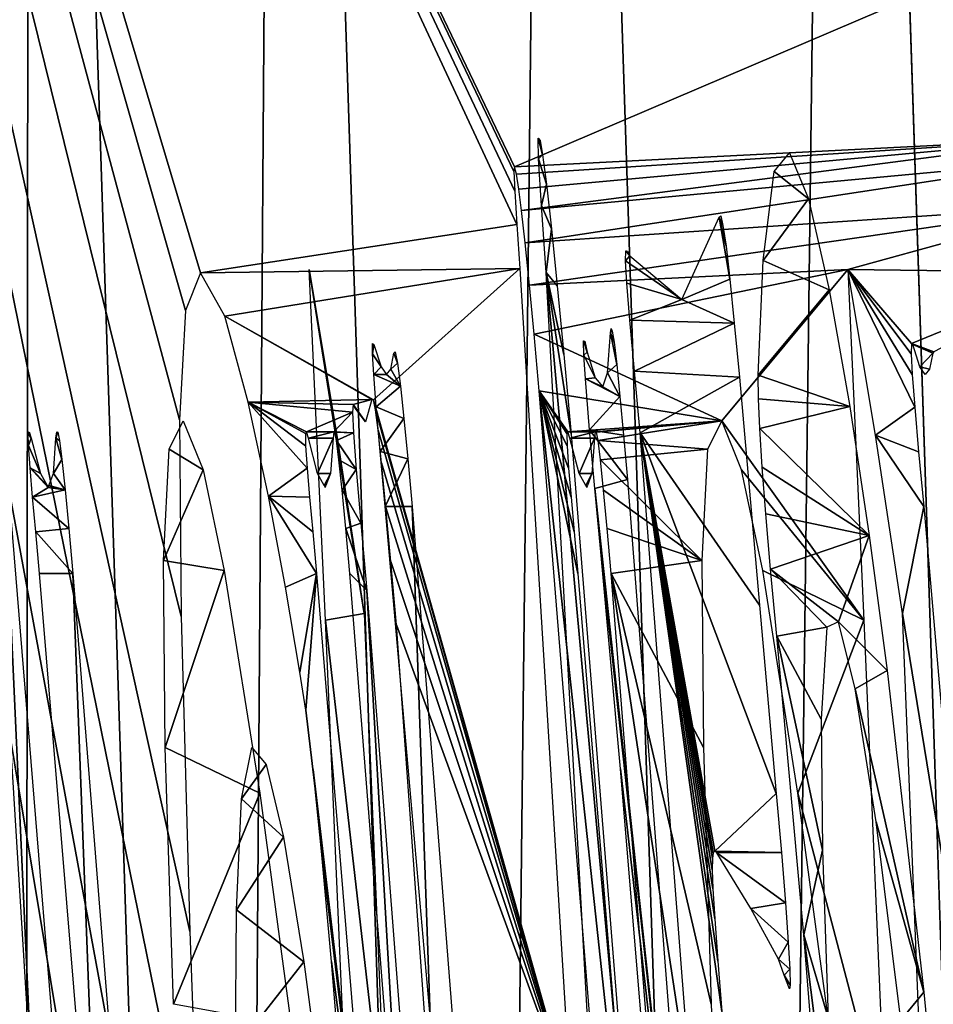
# Model space of a CAD drawing. Header units: millimetres. Extents: x -43.6 to 43.6, y -43.6 to 43.6.
# Tile 566 of 637: x 35.499 to 35.84, y 1.202 to 1.569. Entities that reach past the tile are written whole.
import ezdxf

# ---------------------------------------------------------------- set-up
doc = ezdxf.new("R2010")
doc.units = ezdxf.units.MM
doc.header["$LTSCALE"] = 52.148148
for name, color, linetype in [('152', 7, 'CONTINUOUS'), ('214', 7, 'CONTINUOUS'), ('224', 7, 'CONTINUOUS'), ('429', 7, 'CONTINUOUS'), ('432', 7, 'CONTINUOUS'), ('433', 7, 'CONTINUOUS'), ('434', 7, 'CONTINUOUS'), ('435', 7, 'CONTINUOUS'), ('436', 7, 'CONTINUOUS'), ('437', 7, 'CONTINUOUS')]:
    doc.layers.add(name, color=color, linetype=linetype)

msp = doc.modelspace()

# ---------------------------------------------------------------- linework, layer by layer
at = {"layer": '152', "color": 2, "linetype": 'Continuous'}
msp.add_3dface([(35.88292, 0, 26.3), (42.9387, 2.59685, 26.3), (35.80447, 2.36938, 26.3), (35.88292, 0, 26.3)], dxfattribs=at)
at = {"layer": '214', "color": 2, "linetype": 'Continuous'}
for points in [[(35.77485, 0, 26.28818), (35.80447, 2.36938, 26.3), (35.69815, 2.33979, 26.28818), (35.77485, 0, 26.28818)], [(35.88292, 0, 26.3), (35.80447, 2.36938, 26.3), (35.77485, 0, 26.28818), (35.88292, 0, 26.3)], [(35.67179, 0, 26.25324), (35.69815, 2.33979, 26.28818), (35.59531, 2.33304, 26.25324), (35.67179, 0, 26.25324)], [(35.67179, 0, 26.25324), (35.77485, 0, 26.28818), (35.69815, 2.33979, 26.28818), (35.67179, 0, 26.25324)], [(35.57874, 0, 26.19683), (35.59531, 2.33304, 26.25324), (35.50245, 2.32695, 26.19683), (35.57874, 0, 26.19683)], [(35.57874, 0, 26.19683), (35.67179, 0, 26.25324), (35.59531, 2.33304, 26.25324), (35.57874, 0, 26.19683)], [(35.50009, 0, 26.12162), (35.50245, 2.32695, 26.19683), (35.42397, 2.3218, 26.12162), (35.50009, 0, 26.12162)], [(35.50009, 0, 26.12162), (35.57874, 0, 26.19683), (35.50245, 2.32695, 26.19683), (35.50009, 0, 26.12162)], [(35.43957, 0, 26.03118), (35.50009, 0, 26.12162), (35.42397, 2.3218, 26.12162), (35.43957, 0, 26.03118)]]:
    msp.add_3dface(points, dxfattribs=at)
at = {"layer": '224', "linetype": 'Continuous'}
for points in [[(35.57175, 0.97518, -11.62019), (35.57796, 0.80333, -11.74834), (35.34081, 2.22995, -14.75763), (35.57175, 0.97518, -11.62019)], [(35.34081, 2.22995, -14.75763), (35.57796, 0.80333, -11.74834), (35.48886, 0.74577, -14.75763), (35.34081, 2.22995, -14.75763)], [(35.56604, 1.12252, -11.47153), (35.57175, 0.97518, -11.62019), (35.34081, 2.22995, -14.75763), (35.56604, 1.12252, -11.47153)], [(35.56216, 1.22911, -11.32673), (35.56604, 1.12252, -11.47153), (35.34081, 2.22995, -14.75763), (35.56216, 1.22911, -11.32673)], [(35.55889, 1.34671, -11.10548), (35.56216, 1.22911, -11.32673), (35.34081, 2.22995, -14.75763), (35.55889, 1.34671, -11.10548)], [(35.55831, 1.41999, -10.90491), (35.55889, 1.34671, -11.10548), (35.34081, 2.22995, -14.75763), (35.55831, 1.41999, -10.90491)], [(35.56051, 1.46081, -10.706), (35.55831, 1.41999, -10.90491), (35.34081, 2.22995, -14.75763), (35.56051, 1.46081, -10.706)], [(35.56616, 1.47483, -10.47748), (35.56051, 1.46081, -10.706), (35.34081, 2.22995, -14.75763), (35.56616, 1.47483, -10.47748)], [(35.68417, 1.49289, -6.57582), (35.56616, 1.47483, -10.47748), (35.34081, 2.22995, -14.75763), (35.68417, 1.49289, -6.57582)], [(35.68338, 1.50534, -6.56155), (35.68417, 1.49289, -6.57582), (35.34081, 2.22995, -14.75763), (35.68338, 1.50534, -6.56155)], [(35.68309, 1.51267, -6.5471), (35.68338, 1.50534, -6.56155), (35.34081, 2.22995, -14.75763), (35.68309, 1.51267, -6.5471)], [(35.68335, 1.51448, -6.53289), (35.68309, 1.51267, -6.5471), (35.34081, 2.22995, -14.75763), (35.68335, 1.51448, -6.53289)], [(35.68335, 1.51448, -6.53289), (35.34081, 2.22995, -14.75763), (36.5477, 1.88345, 22.89664), (35.68335, 1.51448, -6.53289)], [(35.89327, 1.52512, 0.33848), (35.68335, 1.51448, -6.53289), (36.5477, 1.88345, 22.89664), (35.89327, 1.52512, 0.33848)], [(35.68404, 1.51164, -6.51943), (35.68335, 1.51448, -6.53289), (35.89327, 1.52512, 0.33848), (35.68404, 1.51164, -6.51943)], [(35.68493, 1.50615, -6.50836), (35.68404, 1.51164, -6.51943), (35.89327, 1.52512, 0.33848), (35.68493, 1.50615, -6.50836)], [(35.68597, 1.49815, -6.50024), (35.68493, 1.50615, -6.50836), (35.89327, 1.52512, 0.33848), (35.68597, 1.49815, -6.50024)], [(35.89339, 1.51745, 0.3178), (35.68597, 1.49815, -6.50024), (35.89327, 1.52512, 0.33848), (35.89339, 1.51745, 0.3178)], [(35.6873, 1.48606, -6.49558), (35.68597, 1.49815, -6.50024), (35.89339, 1.51745, 0.3178), (35.6873, 1.48606, -6.49558)], [(35.89444, 1.50006, 0.29637), (35.6873, 1.48606, -6.49558), (35.89339, 1.51745, 0.3178), (35.89444, 1.50006, 0.29637)], [(35.68886, 1.47033, -6.49465), (35.6873, 1.48606, -6.49558), (35.89444, 1.50006, 0.29637), (35.68886, 1.47033, -6.49465)], [(35.8077, 1.47615, -2.60473), (35.68886, 1.47033, -6.49465), (35.89444, 1.50006, 0.29637), (35.8077, 1.47615, -2.60473)], [(35.89619, 1.47497, 0.27465), (35.8077, 1.47615, -2.60473), (35.89444, 1.50006, 0.29637), (35.89619, 1.47497, 0.27465)], [(35.68532, 1.47644, -6.59066), (35.56616, 1.47483, -10.47748), (35.68417, 1.49289, -6.57582), (35.68532, 1.47644, -6.59066)], [(35.57526, 1.45876, -10.23216), (35.56616, 1.47483, -10.47748), (35.68532, 1.47644, -6.59066), (35.57526, 1.45876, -10.23216)], [(35.63066, 1.4275, -8.52433), (35.57526, 1.45876, -10.23216), (35.68532, 1.47644, -6.59066), (35.63066, 1.4275, -8.52433)], [(35.7043, 1.16572, -6.85277), (35.63066, 1.4275, -8.52433), (35.68532, 1.47644, -6.59066), (35.7043, 1.16572, -6.85277)], [(35.69059, 1.45198, -6.49592), (35.68886, 1.47033, -6.49465), (35.8077, 1.47615, -2.60473), (35.69059, 1.45198, -6.49592)], [(35.76064, 1.41966, -4.31267), (35.69059, 1.45198, -6.49592), (35.8077, 1.47615, -2.60473), (35.76064, 1.41966, -4.31267)], [(35.81361, 1.34527, -2.80527), (35.76064, 1.41966, -4.31267), (35.8077, 1.47615, -2.60473), (35.81361, 1.34527, -2.80527)], [(35.81802, 1.41429, -2.45858), (35.8077, 1.47615, -2.60473), (35.83267, 1.4248, -1.9497), (35.81802, 1.41429, -2.45858)], [(35.83267, 1.4248, -1.9497), (35.8077, 1.47615, -2.60473), (35.83174, 1.43693, -1.94293), (35.83267, 1.4248, -1.9497)], [(35.83174, 1.43693, -1.94293), (35.8077, 1.47615, -2.60473), (35.83133, 1.44464, -1.93269), (35.83174, 1.43693, -1.94293)], [(35.83133, 1.44464, -1.93269), (35.8077, 1.47615, -2.60473), (35.83137, 1.44849, -1.91945), (35.83133, 1.44464, -1.93269)], [(35.83137, 1.44849, -1.91945), (35.8077, 1.47615, -2.60473), (35.89619, 1.47497, 0.27465), (35.83137, 1.44849, -1.91945)], [(35.83981, 1.44538, -1.65425), (35.83137, 1.44849, -1.91945), (35.89619, 1.47497, 0.27465), (35.83981, 1.44538, -1.65425)], [(35.58393, 1.42666, -10.04962), (35.57526, 1.45876, -10.23216), (35.63013, 1.4276, -8.54128), (35.58393, 1.42666, -10.04962)], [(35.63013, 1.4276, -8.54128), (35.57526, 1.45876, -10.23216), (35.63066, 1.4275, -8.52433), (35.63013, 1.4276, -8.54128)], [(35.69256, 1.43081, -6.49702), (35.69059, 1.45198, -6.49592), (35.76064, 1.41966, -4.31267), (35.69256, 1.43081, -6.49702)], [(35.83187, 1.44811, -1.90428), (35.83137, 1.44849, -1.91945), (35.83981, 1.44538, -1.65425), (35.83187, 1.44811, -1.90428)], [(35.83451, 1.4398, -1.84402), (35.83187, 1.44811, -1.90428), (35.83933, 1.44494, -1.67107), (35.83451, 1.4398, -1.84402)], [(35.83933, 1.44494, -1.67107), (35.83187, 1.44811, -1.90428), (35.83981, 1.44538, -1.65425), (35.83933, 1.44494, -1.67107)], [(35.83811, 1.439, -1.72915), (35.83451, 1.4398, -1.84402), (35.83933, 1.44494, -1.67107), (35.83811, 1.439, -1.72915)], [(35.83658, 1.43698, -1.78521), (35.83451, 1.4398, -1.84402), (35.83811, 1.439, -1.72915), (35.83658, 1.43698, -1.78521)], [(35.72382, 1.04341, -6.50531), (35.69256, 1.43081, -6.49702), (35.7297, 1.0856, -6.21706), (35.72382, 1.04341, -6.50531)], [(35.7297, 1.0856, -6.21706), (35.69256, 1.43081, -6.49702), (35.70699, 1.36277, -6.2307), (35.7297, 1.0856, -6.21706)], [(35.70699, 1.36277, -6.2307), (35.69256, 1.43081, -6.49702), (35.70557, 1.37826, -6.23124), (35.70699, 1.36277, -6.2307)], [(35.70557, 1.37826, -6.23124), (35.69256, 1.43081, -6.49702), (35.70442, 1.39116, -6.23049), (35.70557, 1.37826, -6.23124)], [(35.70442, 1.39116, -6.23049), (35.69256, 1.43081, -6.49702), (35.70351, 1.40206, -6.22747), (35.70442, 1.39116, -6.23049)], [(35.70351, 1.40206, -6.22747), (35.69256, 1.43081, -6.49702), (35.70295, 1.41039, -6.22069), (35.70351, 1.40206, -6.22747)], [(35.70295, 1.41039, -6.22069), (35.69256, 1.43081, -6.49702), (35.70286, 1.41494, -6.20975), (35.70295, 1.41039, -6.22069)], [(35.70286, 1.41494, -6.20975), (35.69256, 1.43081, -6.49702), (35.70324, 1.4156, -6.19549), (35.70286, 1.41494, -6.20975)], [(35.70324, 1.4156, -6.19549), (35.69256, 1.43081, -6.49702), (35.76064, 1.41966, -4.31267), (35.70324, 1.4156, -6.19549)], [(35.62313, 1.4257, -8.77527), (35.58393, 1.42666, -10.04962), (35.63013, 1.4276, -8.54128), (35.62313, 1.4257, -8.77527)], [(35.59149, 1.39152, -9.91026), (35.58393, 1.42666, -10.04962), (35.60594, 1.40206, -9.40763), (35.59149, 1.39152, -9.91026)], [(35.60594, 1.40206, -9.40763), (35.58393, 1.42666, -10.04962), (35.60537, 1.41039, -9.40085), (35.60594, 1.40206, -9.40763)], [(35.60537, 1.41039, -9.40085), (35.58393, 1.42666, -10.04962), (35.60528, 1.41494, -9.38991), (35.60537, 1.41039, -9.40085)], [(35.60528, 1.41494, -9.38991), (35.58393, 1.42666, -10.04962), (35.60565, 1.4156, -9.37565), (35.60528, 1.41494, -9.38991)], [(35.60565, 1.4156, -9.37565), (35.58393, 1.42666, -10.04962), (35.62291, 1.42295, -8.79073), (35.60565, 1.4156, -9.37565)], [(35.62291, 1.42295, -8.79073), (35.58393, 1.42666, -10.04962), (35.62313, 1.4257, -8.77527), (35.62291, 1.42295, -8.79073)], [(35.62776, 1.41927, -8.644), (35.62313, 1.4257, -8.77527), (35.63013, 1.4276, -8.54128), (35.62776, 1.41927, -8.644)], [(35.62385, 1.4244, -8.75579), (35.62313, 1.4257, -8.77527), (35.62776, 1.41927, -8.644), (35.62385, 1.4244, -8.75579)], [(35.63141, 1.42382, -8.51128), (35.63066, 1.4275, -8.52433), (35.7043, 1.16572, -6.85277), (35.63141, 1.42382, -8.51128)], [(35.61588, 1.4155, -9.04286), (35.60565, 1.4156, -9.37565), (35.62291, 1.42295, -8.79073), (35.61588, 1.4155, -9.04286)], [(35.62328, 1.41513, -8.80258), (35.61588, 1.4155, -9.04286), (35.62291, 1.42295, -8.79073), (35.62328, 1.41513, -8.80258)], [(35.63241, 1.41623, -8.50185), (35.63141, 1.42382, -8.51128), (35.7043, 1.16572, -6.85277), (35.63241, 1.41623, -8.50185)], [(35.8341, 1.40815, -1.95289), (35.81802, 1.41429, -2.45858), (35.83267, 1.4248, -1.9497), (35.8341, 1.40815, -1.95289)], [(35.71346, 1.4155, -5.86269), (35.70324, 1.4156, -6.19549), (35.76064, 1.41966, -4.31267), (35.71346, 1.4155, -5.86269)], [(35.71386, 1.41538, -5.84991), (35.71346, 1.4155, -5.86269), (35.76064, 1.41966, -4.31267), (35.71386, 1.41538, -5.84991)], [(35.71448, 1.41233, -5.83925), (35.71386, 1.41538, -5.84991), (35.76064, 1.41966, -4.31267), (35.71448, 1.41233, -5.83925)], [(35.75536, 1.40904, -4.51662), (35.71448, 1.41233, -5.83925), (35.76064, 1.41966, -4.31267), (35.75536, 1.40904, -4.51662)], [(35.76803, 1.40133, -4.12698), (35.76064, 1.41966, -4.31267), (35.81361, 1.34527, -2.80527), (35.76803, 1.40133, -4.12698)], [(35.6064, 1.4132, -9.35883), (35.60565, 1.4156, -9.37565), (35.61588, 1.4155, -9.04286), (35.6064, 1.4132, -9.35883)], [(35.61562, 1.4132, -9.05836), (35.6064, 1.4132, -9.35883), (35.61588, 1.4155, -9.04286), (35.61562, 1.4132, -9.05836)], [(35.61628, 1.41538, -9.03007), (35.61588, 1.4155, -9.04286), (35.62328, 1.41513, -8.80258), (35.61628, 1.41538, -9.03007)], [(35.61689, 1.41233, -9.01941), (35.61628, 1.41538, -9.03007), (35.62328, 1.41513, -8.80258), (35.61689, 1.41233, -9.01941)], [(35.62428, 1.40156, -8.81146), (35.61689, 1.41233, -9.01941), (35.62328, 1.41513, -8.80258), (35.62428, 1.40156, -8.81146)], [(35.63372, 1.40405, -8.49597), (35.63241, 1.41623, -8.50185), (35.7043, 1.16572, -6.85277), (35.63372, 1.40405, -8.49597)], [(35.70398, 1.4132, -6.17867), (35.70324, 1.4156, -6.19549), (35.71346, 1.4155, -5.86269), (35.70398, 1.4132, -6.17867)], [(35.7132, 1.4132, -5.8782), (35.70398, 1.4132, -6.17867), (35.71346, 1.4155, -5.86269), (35.7132, 1.4132, -5.8782)], [(35.82812, 1.34773, -2.32508), (35.81802, 1.41429, -2.45858), (35.836, 1.38769, -1.95198), (35.82812, 1.34773, -2.32508)], [(35.836, 1.38769, -1.95198), (35.81802, 1.41429, -2.45858), (35.8341, 1.40815, -1.95289), (35.836, 1.38769, -1.95198)], [(35.60983, 1.40004, -9.28687), (35.6064, 1.4132, -9.35883), (35.61562, 1.4132, -9.05836), (35.60983, 1.40004, -9.28687)], [(35.61463, 1.40005, -9.13026), (35.60983, 1.40004, -9.28687), (35.61562, 1.4132, -9.05836), (35.61463, 1.40005, -9.13026)], [(35.61781, 1.40512, -9.01132), (35.61689, 1.41233, -9.01941), (35.62428, 1.40156, -8.81146), (35.61781, 1.40512, -9.01132)], [(35.7074, 1.40004, -6.10671), (35.70398, 1.4132, -6.17867), (35.7132, 1.4132, -5.8782), (35.7074, 1.40004, -6.10671)], [(35.71221, 1.40005, -5.9501), (35.7074, 1.40004, -6.10671), (35.7132, 1.4132, -5.8782), (35.71221, 1.40005, -5.9501)], [(35.71539, 1.40512, -5.83116), (35.71448, 1.41233, -5.83925), (35.75536, 1.40904, -4.51662), (35.71539, 1.40512, -5.83116)], [(35.75318, 1.36761, -4.71056), (35.71539, 1.40512, -5.83116), (35.75536, 1.40904, -4.51662), (35.75318, 1.36761, -4.71056)], [(35.61899, 1.39385, -9.00697), (35.61781, 1.40512, -9.01132), (35.62428, 1.40156, -8.81146), (35.61899, 1.39385, -9.00697)], [(35.63535, 1.38733, -8.49333), (35.63372, 1.40405, -8.49597), (35.7043, 1.16572, -6.85277), (35.63535, 1.38733, -8.49333)], [(35.71656, 1.39385, -5.82681), (35.71539, 1.40512, -5.83116), (35.75318, 1.36761, -4.71056), (35.71656, 1.39385, -5.82681)], [(35.60685, 1.39116, -9.41066), (35.59149, 1.39152, -9.91026), (35.60594, 1.40206, -9.40763), (35.60685, 1.39116, -9.41066)], [(35.61233, 1.39559, -9.21876), (35.60983, 1.40004, -9.28687), (35.61463, 1.40005, -9.13026), (35.61233, 1.39559, -9.21876)], [(35.61295, 1.39559, -9.19842), (35.61233, 1.39559, -9.21876), (35.61463, 1.40005, -9.13026), (35.61295, 1.39559, -9.19842)], [(35.62599, 1.38143, -8.81597), (35.61899, 1.39385, -9.00697), (35.62428, 1.40156, -8.81146), (35.62599, 1.38143, -8.81597)], [(35.7099, 1.39559, -6.03861), (35.7074, 1.40004, -6.10671), (35.71221, 1.40005, -5.9501), (35.7099, 1.39559, -6.03861)], [(35.71053, 1.39559, -6.01826), (35.7099, 1.39559, -6.03861), (35.71221, 1.40005, -5.9501), (35.71053, 1.39559, -6.01826)], [(35.77592, 1.36377, -3.98056), (35.76803, 1.40133, -4.12698), (35.81361, 1.34527, -2.80527), (35.77592, 1.36377, -3.98056)], [(35.61251, 1.39538, -9.2135), (35.61233, 1.39559, -9.21876), (35.61295, 1.39559, -9.19842), (35.61251, 1.39538, -9.2135)], [(35.61281, 1.39538, -9.20368), (35.61251, 1.39538, -9.2135), (35.61295, 1.39559, -9.19842), (35.61281, 1.39538, -9.20368)], [(35.61272, 1.39478, -9.20859), (35.61251, 1.39538, -9.2135), (35.61281, 1.39538, -9.20368), (35.61272, 1.39478, -9.20859)], [(35.62034, 1.37949, -9.00579), (35.61899, 1.39385, -9.00697), (35.62599, 1.38143, -8.81597), (35.62034, 1.37949, -9.00579)], [(35.71008, 1.39538, -6.03334), (35.7099, 1.39559, -6.03861), (35.71053, 1.39559, -6.01826), (35.71008, 1.39538, -6.03334)], [(35.71039, 1.39538, -6.02352), (35.71008, 1.39538, -6.03334), (35.71053, 1.39559, -6.01826), (35.71039, 1.39538, -6.02352)], [(35.71029, 1.39478, -6.02843), (35.71008, 1.39538, -6.03334), (35.71039, 1.39538, -6.02352), (35.71029, 1.39478, -6.02843)], [(35.71791, 1.37949, -5.82563), (35.71656, 1.39385, -5.82681), (35.75318, 1.36761, -4.71056), (35.71791, 1.37949, -5.82563)], [(35.59789, 1.35758, -9.8024), (35.59149, 1.39152, -9.91026), (35.60943, 1.36277, -9.41086), (35.59789, 1.35758, -9.8024)], [(35.60943, 1.36277, -9.41086), (35.59149, 1.39152, -9.91026), (35.60801, 1.37826, -9.41141), (35.60943, 1.36277, -9.41086)], [(35.60801, 1.37826, -9.41141), (35.59149, 1.39152, -9.91026), (35.60685, 1.39116, -9.41066), (35.60801, 1.37826, -9.41141)], [(35.63719, 1.36716, -8.49317), (35.63535, 1.38733, -8.49333), (35.7043, 1.16572, -6.85277), (35.63719, 1.36716, -8.49317)], [(35.85253, 1.1974, -1.93571), (35.82812, 1.34773, -2.32508), (35.836, 1.38769, -1.95198), (35.85253, 1.1974, -1.93571)], [(35.62826, 1.35636, -8.81583), (35.62034, 1.37949, -9.00579), (35.62599, 1.38143, -8.81597), (35.62826, 1.35636, -8.81583)], [(35.62184, 1.36277, -9.00632), (35.62034, 1.37949, -9.00579), (35.62826, 1.35636, -8.81583), (35.62184, 1.36277, -9.00632)], [(35.7194, 1.36277, -5.82616), (35.71791, 1.37949, -5.82563), (35.75318, 1.36761, -4.71056), (35.7194, 1.36277, -5.82616)], [(35.63925, 1.34355, -8.49487), (35.63719, 1.36716, -8.49317), (35.7043, 1.16572, -6.85277), (35.63925, 1.34355, -8.49487)], [(35.75381, 1.29774, -4.88919), (35.7194, 1.36277, -5.82616), (35.75318, 1.36761, -4.71056), (35.75381, 1.29774, -4.88919)], [(35.78904, 1.28082, -3.78676), (35.77592, 1.36377, -3.98056), (35.81361, 1.34527, -2.80527), (35.78904, 1.28082, -3.78676)], [(35.60326, 1.32596, -9.7187), (35.59789, 1.35758, -9.8024), (35.60943, 1.36277, -9.41086), (35.60326, 1.32596, -9.7187)], [(35.60547, 1.31176, -9.68707), (35.60326, 1.32596, -9.7187), (35.60943, 1.36277, -9.41086), (35.60547, 1.31176, -9.68707)], [(35.63229, 1.08557, -9.39722), (35.60547, 1.31176, -9.68707), (35.60943, 1.36277, -9.41086), (35.63229, 1.08557, -9.39722)], [(35.64384, 1.08572, -9.01995), (35.62184, 1.36277, -9.00632), (35.62826, 1.35636, -8.81583), (35.64384, 1.08572, -9.01995)], [(35.74124, 1.08576, -5.83979), (35.7194, 1.36277, -5.82616), (35.76121, 1.08753, -5.18372), (35.74124, 1.08576, -5.83979)], [(35.76121, 1.08753, -5.18372), (35.7194, 1.36277, -5.82616), (35.75674, 1.20199, -5.04945), (35.76121, 1.08753, -5.18372)], [(35.75674, 1.20199, -5.04945), (35.7194, 1.36277, -5.82616), (35.75381, 1.29774, -4.88919), (35.75674, 1.20199, -5.04945)], [(35.66176, 0.9229, -8.78698), (35.64384, 1.08572, -9.01995), (35.62826, 1.35636, -8.81583), (35.66176, 0.9229, -8.78698)], [(35.82171, 1.15597, -3.04521), (35.78904, 1.28082, -3.78676), (35.81361, 1.34527, -2.80527), (35.82171, 1.15597, -3.04521)], [(35.83617, 1.14718, -2.59463), (35.82812, 1.34773, -2.32508), (35.85253, 1.1974, -1.93571), (35.83617, 1.14718, -2.59463)], [(35.67033, 0.91315, -8.52627), (35.63925, 1.34355, -8.49487), (35.7043, 1.16572, -6.85277), (35.67033, 0.91315, -8.52627)], [(35.60819, 1.28964, -9.66055), (35.60547, 1.31176, -9.68707), (35.63229, 1.08557, -9.39722), (35.60819, 1.28964, -9.66055)], [(35.58529, 1.29783, -10.38468), (35.59067, 1.2914, -10.22714), (35.58144, 1.27865, -10.56348), (35.58529, 1.29783, -10.38468)], [(35.59067, 1.2914, -10.22714), (35.5971, 1.2643, -10.0923), (35.58144, 1.27865, -10.56348), (35.59067, 1.2914, -10.22714)], [(35.61134, 1.25912, -9.64194), (35.60819, 1.28964, -9.66055), (35.63229, 1.08557, -9.39722), (35.61134, 1.25912, -9.64194)], [(35.58144, 1.27865, -10.56348), (35.5971, 1.2643, -10.0923), (35.57957, 1.23718, -10.73728), (35.58144, 1.27865, -10.56348)], [(35.80069, 1.19413, -3.63564), (35.78904, 1.28082, -3.78676), (35.82171, 1.15597, -3.04521), (35.80069, 1.19413, -3.63564)], [(35.5971, 1.2643, -10.0923), (35.60466, 1.21781, -9.97016), (35.57957, 1.23718, -10.73728), (35.5971, 1.2643, -10.0923)], [(35.61504, 1.2179, -9.63145), (35.61134, 1.25912, -9.64194), (35.63229, 1.08557, -9.39722), (35.61504, 1.2179, -9.63145)], [(35.57957, 1.23718, -10.73728), (35.60466, 1.21781, -9.97016), (35.57918, 1.18527, -10.88596), (35.57957, 1.23718, -10.73728)], [(35.60466, 1.21781, -9.97016), (35.61294, 1.15587, -9.85875), (35.57918, 1.18527, -10.88596), (35.60466, 1.21781, -9.97016)], [(35.62365, 1.11379, -9.61248), (35.61504, 1.2179, -9.63145), (35.63229, 1.08557, -9.39722), (35.62365, 1.11379, -9.61248)]]:
    msp.add_3dface(points, dxfattribs=at)
at = {"layer": '429', "linetype": 'Continuous'}
for points in [[(35.61707, 1.41429, -2.45858), (35.62724, 1.34773, -2.32508), (35.60667, 1.47615, -2.60473), (35.61707, 1.41429, -2.45858)], [(35.60667, 1.47615, -2.60473), (35.62724, 1.34773, -2.32508), (35.61273, 1.34528, -2.80526), (35.60667, 1.47615, -2.60473)], [(35.55967, 1.41966, -4.31266), (35.56708, 1.40133, -4.12698), (35.55441, 1.40904, -4.51658), (35.55967, 1.41966, -4.31266)], [(35.55441, 1.40904, -4.51658), (35.56708, 1.40133, -4.12698), (35.55228, 1.36762, -4.71051), (35.55441, 1.40904, -4.51658)], [(35.56708, 1.40133, -4.12698), (35.57502, 1.36377, -3.98056), (35.55228, 1.36762, -4.71051), (35.56708, 1.40133, -4.12698)], [(35.55228, 1.36762, -4.71051), (35.57502, 1.36377, -3.98056), (35.55298, 1.29775, -4.88917), (35.55228, 1.36762, -4.71051)], [(35.57502, 1.36377, -3.98056), (35.58824, 1.28082, -3.78677), (35.55298, 1.29775, -4.88917), (35.57502, 1.36377, -3.98056)], [(35.62724, 1.34773, -2.32508), (35.63551, 1.14718, -2.59463), (35.61273, 1.34528, -2.80526), (35.62724, 1.34773, -2.32508)], [(35.61273, 1.34528, -2.80526), (35.63551, 1.14718, -2.59463), (35.62104, 1.15599, -3.0452), (35.61273, 1.34528, -2.80526)], [(35.55298, 1.29775, -4.88917), (35.58824, 1.28082, -3.78677), (35.55602, 1.20198, -5.04946), (35.55298, 1.29775, -4.88917)], [(35.58824, 1.28082, -3.78677), (35.59998, 1.19413, -3.63564), (35.55602, 1.20198, -5.04946), (35.58824, 1.28082, -3.78677)]]:
    msp.add_3dface(points, dxfattribs=at)
at = {"layer": '432', "linetype": 'Continuous'}
for points in [[(35.48427, 1.47644, -6.59066), (35.49157, 1.43081, -6.49702), (35.50361, 1.16575, -6.85274), (35.48427, 1.47644, -6.59066)], [(35.49157, 1.43081, -6.49702), (35.52326, 1.04336, -6.50532), (35.50361, 1.16575, -6.85274), (35.49157, 1.43081, -6.49702)]]:
    msp.add_3dface(points, dxfattribs=at)
at = {"layer": '433', "linetype": 'Continuous'}
for points in [[(35.50227, 1.4156, -6.19547), (35.50301, 1.4132, -6.17867), (35.50189, 1.41495, -6.2097), (35.50227, 1.4156, -6.19547)], [(35.50189, 1.41495, -6.2097), (35.50301, 1.4132, -6.17867), (35.50199, 1.41042, -6.22065), (35.50189, 1.41495, -6.2097)], [(35.51249, 1.4155, -5.86271), (35.51289, 1.41539, -5.84995), (35.51223, 1.4132, -5.8782), (35.51249, 1.4155, -5.86271)], [(35.51289, 1.41539, -5.84995), (35.51351, 1.41235, -5.8393), (35.51223, 1.4132, -5.8782), (35.51289, 1.41539, -5.84995)], [(35.50301, 1.4132, -6.17867), (35.50645, 1.40004, -6.10671), (35.50199, 1.41042, -6.22065), (35.50301, 1.4132, -6.17867)], [(35.51223, 1.4132, -5.8782), (35.51443, 1.40518, -5.8312), (35.51126, 1.40005, -5.9501), (35.51223, 1.4132, -5.8782)], [(35.51351, 1.41235, -5.8393), (35.51443, 1.40518, -5.8312), (35.51223, 1.4132, -5.8782), (35.51351, 1.41235, -5.8393)], [(35.50199, 1.41042, -6.22065), (35.50645, 1.40004, -6.10671), (35.50256, 1.40209, -6.22746), (35.50199, 1.41042, -6.22065)], [(35.51443, 1.40518, -5.8312), (35.51561, 1.39391, -5.82682), (35.51126, 1.40005, -5.9501), (35.51443, 1.40518, -5.8312)], [(35.50914, 1.39538, -6.03334), (35.50935, 1.39478, -6.02843), (35.50256, 1.40209, -6.22746), (35.50914, 1.39538, -6.03334)], [(35.50256, 1.40209, -6.22746), (35.50935, 1.39478, -6.02843), (35.50348, 1.39118, -6.23049), (35.50256, 1.40209, -6.22746)], [(35.50896, 1.39559, -6.03861), (35.50914, 1.39538, -6.03334), (35.50256, 1.40209, -6.22746), (35.50896, 1.39559, -6.03861)], [(35.50645, 1.40004, -6.10671), (35.50896, 1.39559, -6.03861), (35.50256, 1.40209, -6.22746), (35.50645, 1.40004, -6.10671)], [(35.51126, 1.40005, -5.9501), (35.51561, 1.39391, -5.82682), (35.50958, 1.39559, -6.01826), (35.51126, 1.40005, -5.9501)], [(35.50935, 1.39478, -6.02843), (35.51561, 1.39391, -5.82682), (35.50348, 1.39118, -6.23049), (35.50935, 1.39478, -6.02843)], [(35.51561, 1.39391, -5.82682), (35.51698, 1.37953, -5.82563), (35.50348, 1.39118, -6.23049), (35.51561, 1.39391, -5.82682)], [(35.50944, 1.39538, -6.02352), (35.51561, 1.39391, -5.82682), (35.50935, 1.39478, -6.02843), (35.50944, 1.39538, -6.02352)], [(35.50958, 1.39559, -6.01826), (35.51561, 1.39391, -5.82682), (35.50944, 1.39538, -6.02352), (35.50958, 1.39559, -6.01826)], [(35.50348, 1.39118, -6.23049), (35.51698, 1.37953, -5.82563), (35.50465, 1.37826, -6.23124), (35.50348, 1.39118, -6.23049)], [(35.51698, 1.37953, -5.82563), (35.51849, 1.36277, -5.82616), (35.50465, 1.37826, -6.23124), (35.51698, 1.37953, -5.82563)], [(35.50465, 1.37826, -6.23124), (35.51849, 1.36277, -5.82616), (35.50608, 1.36277, -6.2307), (35.50465, 1.37826, -6.23124)], [(35.50608, 1.36277, -6.2307), (35.51849, 1.36277, -5.82616), (35.5291, 1.08556, -6.21706), (35.50608, 1.36277, -6.2307)], [(35.51849, 1.36277, -5.82616), (35.54064, 1.08572, -5.83979), (35.5291, 1.08556, -6.21706), (35.51849, 1.36277, -5.82616)]]:
    msp.add_3dface(points, dxfattribs=at)
at = {"layer": '434', "linetype": 'Continuous'}
for points in [[(35.69289, 1.52426, 0.35876), (35.69381, 1.51887, 0.37111), (35.69218, 1.52512, 0.33847), (35.69289, 1.52426, 0.35876)], [(35.69218, 1.52512, 0.33847), (35.69381, 1.51887, 0.37111), (35.69231, 1.51745, 0.3178), (35.69218, 1.52512, 0.33847)], [(35.69381, 1.51887, 0.37111), (35.69523, 1.50796, 0.38194), (35.69231, 1.51745, 0.3178), (35.69381, 1.51887, 0.37111)], [(35.69231, 1.51745, 0.3178), (35.69523, 1.50796, 0.38194), (35.69338, 1.50006, 0.29637), (35.69231, 1.51745, 0.3178)], [(35.69523, 1.50796, 0.38194), (35.69709, 1.49132, 0.38908), (35.69338, 1.50006, 0.29637), (35.69523, 1.50796, 0.38194)], [(35.69338, 1.50006, 0.29637), (35.69709, 1.49132, 0.38908), (35.69517, 1.47497, 0.27465), (35.69338, 1.50006, 0.29637)], [(35.69709, 1.49132, 0.38908), (35.69928, 1.47002, 0.39277), (35.69517, 1.47497, 0.27465), (35.69709, 1.49132, 0.38908)], [(35.7045, 1.41473, 0.39216), (35.73267, 1.06327, 0.37766), (35.69517, 1.47497, 0.27465), (35.7045, 1.41473, 0.39216)], [(35.69517, 1.47497, 0.27465), (35.73267, 1.06327, 0.37766), (35.72269, 0.97736, -0.13642), (35.69517, 1.47497, 0.27465)], [(35.70175, 1.44445, 0.3936), (35.7045, 1.41473, 0.39216), (35.69517, 1.47497, 0.27465), (35.70175, 1.44445, 0.3936)], [(35.69928, 1.47002, 0.39277), (35.70175, 1.44445, 0.3936), (35.69517, 1.47497, 0.27465), (35.69928, 1.47002, 0.39277)], [(35.63038, 1.44849, -1.91944), (35.63088, 1.44811, -1.90428), (35.63034, 1.44465, -1.93267), (35.63038, 1.44849, -1.91944)], [(35.63088, 1.44811, -1.90428), (35.63352, 1.4398, -1.84402), (35.63034, 1.44465, -1.93267), (35.63088, 1.44811, -1.90428)], [(35.63034, 1.44465, -1.93267), (35.63352, 1.4398, -1.84402), (35.63076, 1.43695, -1.94291), (35.63034, 1.44465, -1.93267)], [(35.63834, 1.44494, -1.67107), (35.63963, 1.44116, -1.64092), (35.63712, 1.439, -1.72915), (35.63834, 1.44494, -1.67107)], [(35.63881, 1.44538, -1.65428), (35.63963, 1.44116, -1.64092), (35.63834, 1.44494, -1.67107), (35.63881, 1.44538, -1.65428)], [(35.63963, 1.44116, -1.64092), (35.64072, 1.43262, -1.63154), (35.63712, 1.439, -1.72915), (35.63963, 1.44116, -1.64092)], [(35.63352, 1.4398, -1.84402), (35.63559, 1.43698, -1.78521), (35.63076, 1.43695, -1.94291), (35.63352, 1.4398, -1.84402)], [(35.63559, 1.43698, -1.78521), (35.64072, 1.43262, -1.63154), (35.63076, 1.43695, -1.94291), (35.63559, 1.43698, -1.78521)], [(35.63076, 1.43695, -1.94291), (35.64072, 1.43262, -1.63154), (35.6317, 1.42483, -1.94969), (35.63076, 1.43695, -1.94291)], [(35.63712, 1.439, -1.72915), (35.64072, 1.43262, -1.63154), (35.63559, 1.43698, -1.78521), (35.63712, 1.439, -1.72915)], [(35.64072, 1.43262, -1.63154), (35.64202, 1.4205, -1.6266), (35.6317, 1.42483, -1.94969), (35.64072, 1.43262, -1.63154)], [(35.6317, 1.42483, -1.94969), (35.64202, 1.4205, -1.6266), (35.63316, 1.40817, -1.95289), (35.6317, 1.42483, -1.94969)], [(35.64202, 1.4205, -1.6266), (35.64347, 1.40551, -1.62485), (35.63316, 1.40817, -1.95289), (35.64202, 1.4205, -1.6266)], [(35.63316, 1.40817, -1.95289), (35.64347, 1.40551, -1.62485), (35.63508, 1.38769, -1.95198), (35.63316, 1.40817, -1.95289)], [(35.64347, 1.40551, -1.62485), (35.64511, 1.38769, -1.62495), (35.63508, 1.38769, -1.95198), (35.64347, 1.40551, -1.62485)], [(35.63508, 1.38769, -1.95198), (35.64511, 1.38769, -1.62495), (35.65181, 1.19743, -1.93571), (35.63508, 1.38769, -1.95198)], [(35.64511, 1.38769, -1.62495), (35.6705, 1.06555, -1.64715), (35.65181, 1.19743, -1.93571), (35.64511, 1.38769, -1.62495)]]:
    msp.add_3dface(points, dxfattribs=at)
at = {"layer": '435', "linetype": 'Continuous'}
for points in [[(35.71907, 1.4525, 0.98297), (35.72143, 1.44066, 1.02294), (35.71797, 1.43757, 0.90075), (35.71907, 1.4525, 0.98297)], [(35.71934, 1.45409, 0.99649), (35.71977, 1.45314, 1.00757), (35.71907, 1.4525, 0.98297), (35.71934, 1.45409, 0.99649)], [(35.71977, 1.45314, 1.00757), (35.72044, 1.44899, 1.01659), (35.71907, 1.4525, 0.98297), (35.71977, 1.45314, 1.00757)], [(35.72044, 1.44899, 1.01659), (35.72143, 1.44066, 1.02294), (35.71907, 1.4525, 0.98297), (35.72044, 1.44899, 1.01659)], [(35.70952, 1.44937, 0.6619), (35.71037, 1.44525, 0.67684), (35.70903, 1.44949, 0.64624), (35.70952, 1.44937, 0.6619)], [(35.70903, 1.44949, 0.64624), (35.71037, 1.44525, 0.67684), (35.70916, 1.44419, 0.6341), (35.70903, 1.44949, 0.64624)], [(35.71037, 1.44525, 0.67684), (35.71339, 1.43575, 0.74598), (35.70916, 1.44419, 0.6341), (35.71037, 1.44525, 0.67684)], [(35.70916, 1.44419, 0.6341), (35.71339, 1.43575, 0.74598), (35.70977, 1.43528, 0.62639), (35.70916, 1.44419, 0.6341)], [(35.72143, 1.44066, 1.02294), (35.72264, 1.4288, 1.02598), (35.71797, 1.43757, 0.90075), (35.72143, 1.44066, 1.02294)], [(35.71797, 1.43757, 0.90075), (35.72264, 1.4288, 1.02598), (35.71626, 1.43236, 0.82908), (35.71797, 1.43757, 0.90075)], [(35.71339, 1.43575, 0.74598), (35.71626, 1.43236, 0.82908), (35.70977, 1.43528, 0.62639), (35.71339, 1.43575, 0.74598)], [(35.71626, 1.43236, 0.82908), (35.72264, 1.4288, 1.02598), (35.70977, 1.43528, 0.62639), (35.71626, 1.43236, 0.82908)], [(35.70977, 1.43528, 0.62639), (35.72264, 1.4288, 1.02598), (35.71133, 1.41632, 0.61937), (35.70977, 1.43528, 0.62639)], [(35.72264, 1.4288, 1.02598), (35.72401, 1.4143, 1.02661), (35.71133, 1.41632, 0.61937), (35.72264, 1.4288, 1.02598)], [(35.72401, 1.4143, 1.02661), (35.72552, 1.39783, 1.02612), (35.71133, 1.41632, 0.61937), (35.72401, 1.4143, 1.02661)], [(35.71133, 1.41632, 0.61937), (35.72552, 1.39783, 1.02612), (35.71331, 1.39441, 0.61798), (35.71133, 1.41632, 0.61937)], [(35.72552, 1.39783, 1.02612), (35.75685, 0.99296, 1.01241), (35.71331, 1.39441, 0.61798), (35.72552, 1.39783, 1.02612)], [(35.71331, 1.39441, 0.61798), (35.75685, 0.99296, 1.01241), (35.71557, 1.37074, 0.62171), (35.71331, 1.39441, 0.61798)], [(35.71557, 1.37074, 0.62171), (35.75685, 0.99296, 1.01241), (35.72284, 1.28982, 0.62799), (35.71557, 1.37074, 0.62171)], [(35.72284, 1.28982, 0.62799), (35.75685, 0.99296, 1.01241), (35.7319, 1.18077, 0.63504), (35.72284, 1.28982, 0.62799)]]:
    msp.add_3dface(points, dxfattribs=at)
at = {"layer": '436', "linetype": 'Continuous'}
for points in [[(35.75964, 1.49564, 2.44048), (35.76365, 1.47257, 2.49784), (35.74574, 1.46494, 1.8907), (35.75964, 1.49564, 2.44048)], [(35.76023, 1.49617, 2.46134), (35.76109, 1.49258, 2.47782), (35.75964, 1.49564, 2.44048), (35.76023, 1.49617, 2.46134)], [(35.76222, 1.48482, 2.49008), (35.76365, 1.47257, 2.49784), (35.75964, 1.49564, 2.44048), (35.76222, 1.48482, 2.49008)], [(35.76109, 1.49258, 2.47782), (35.76222, 1.48482, 2.49008), (35.75964, 1.49564, 2.44048), (35.76109, 1.49258, 2.47782)], [(35.72484, 1.48304, 1.26658), (35.72628, 1.48126, 1.30802), (35.72473, 1.47931, 1.25148), (35.72484, 1.48304, 1.26658)], [(35.72628, 1.48126, 1.30802), (35.74574, 1.46494, 1.8907), (35.72473, 1.47931, 1.25148), (35.72628, 1.48126, 1.30802)], [(35.72543, 1.483, 1.28568), (35.72628, 1.48126, 1.30802), (35.72484, 1.48304, 1.26658), (35.72543, 1.483, 1.28568)], [(35.72473, 1.47931, 1.25148), (35.74574, 1.46494, 1.8907), (35.72519, 1.47104, 1.24032), (35.72473, 1.47931, 1.25148)], [(35.72519, 1.47104, 1.24032), (35.74574, 1.46494, 1.8907), (35.7263, 1.45726, 1.23315), (35.72519, 1.47104, 1.24032)], [(35.76365, 1.47257, 2.49784), (35.76532, 1.45607, 2.50092), (35.74574, 1.46494, 1.8907), (35.76365, 1.47257, 2.49784)], [(35.74574, 1.46494, 1.8907), (35.76532, 1.45607, 2.50092), (35.7263, 1.45726, 1.23315), (35.74574, 1.46494, 1.8907)], [(35.7263, 1.45726, 1.23315), (35.76532, 1.45607, 2.50092), (35.72803, 1.43816, 1.23041), (35.7263, 1.45726, 1.23315)], [(35.76532, 1.45607, 2.50092), (35.76721, 1.43594, 2.5002), (35.72803, 1.43816, 1.23041), (35.76532, 1.45607, 2.50092)], [(35.72803, 1.43816, 1.23041), (35.76721, 1.43594, 2.5002), (35.73023, 1.41513, 1.23169), (35.72803, 1.43816, 1.23041)], [(35.76721, 1.43594, 2.5002), (35.77476, 1.35095, 2.49346), (35.73023, 1.41513, 1.23169), (35.76721, 1.43594, 2.5002)], [(35.75918, 1.21814, 1.62089), (35.76064, 1.19936, 1.62012), (35.73023, 1.41513, 1.23169), (35.75918, 1.21814, 1.62089)], [(35.73023, 1.41513, 1.23169), (35.76064, 1.19936, 1.62012), (35.7722, 0.87126, 1.27107), (35.73023, 1.41513, 1.23169)], [(35.75801, 1.23384, 1.62412), (35.75918, 1.21814, 1.62089), (35.73023, 1.41513, 1.23169), (35.75801, 1.23384, 1.62412)], [(35.75731, 1.24506, 1.63083), (35.75801, 1.23384, 1.62412), (35.73023, 1.41513, 1.23169), (35.75731, 1.24506, 1.63083)], [(35.75704, 1.2522, 1.6412), (35.75731, 1.24506, 1.63083), (35.73023, 1.41513, 1.23169), (35.75704, 1.2522, 1.6412)], [(35.75713, 1.2564, 1.65532), (35.75704, 1.2522, 1.6412), (35.73023, 1.41513, 1.23169), (35.75713, 1.2564, 1.65532)], [(35.75749, 1.25852, 1.67281), (35.75713, 1.2564, 1.65532), (35.73023, 1.41513, 1.23169), (35.75749, 1.25852, 1.67281)], [(35.75807, 1.25911, 1.69318), (35.75749, 1.25852, 1.67281), (35.73023, 1.41513, 1.23169), (35.75807, 1.25911, 1.69318)], [(35.78097, 1.28068, 2.49873), (35.75807, 1.25911, 1.69318), (35.73023, 1.41513, 1.23169), (35.78097, 1.28068, 2.49873)], [(35.77476, 1.35095, 2.49346), (35.78097, 1.28068, 2.49873), (35.73023, 1.41513, 1.23169), (35.77476, 1.35095, 2.49346)], [(35.78289, 1.2586, 2.50146), (35.75807, 1.25911, 1.69318), (35.78097, 1.28068, 2.49873), (35.78289, 1.2586, 2.50146)], [(35.75884, 1.25846, 1.71661), (35.75807, 1.25911, 1.69318), (35.78289, 1.2586, 2.50146), (35.75884, 1.25846, 1.71661)], [(35.78439, 1.2399, 2.5007), (35.75884, 1.25846, 1.71661), (35.78289, 1.2586, 2.50146), (35.78439, 1.2399, 2.5007)], [(35.77152, 1.23774, 2.07517), (35.75884, 1.25846, 1.71661), (35.78439, 1.2399, 2.5007), (35.77152, 1.23774, 2.07517)], [(35.78545, 1.22519, 2.49653), (35.77152, 1.23774, 2.07517), (35.78439, 1.2399, 2.5007), (35.78545, 1.22519, 2.49653)], [(35.78183, 1.21877, 2.36168), (35.77152, 1.23774, 2.07517), (35.78545, 1.22519, 2.49653), (35.78183, 1.21877, 2.36168)], [(35.78602, 1.21504, 2.48876), (35.78183, 1.21877, 2.36168), (35.78545, 1.22519, 2.49653), (35.78602, 1.21504, 2.48876)], [(35.78398, 1.21286, 2.41648), (35.78183, 1.21877, 2.36168), (35.78602, 1.21504, 2.48876), (35.78398, 1.21286, 2.41648)], [(35.78615, 1.20919, 2.47793), (35.78398, 1.21286, 2.41648), (35.78602, 1.21504, 2.48876), (35.78615, 1.20919, 2.47793)], [(35.78585, 1.20774, 2.46417), (35.78398, 1.21286, 2.41648), (35.78615, 1.20919, 2.47793), (35.78585, 1.20774, 2.46417)]]:
    msp.add_3dface(points, dxfattribs=at)
at = {"layer": '437', "linetype": 'Continuous'}
for points in [[(35.78586, 1.51961, 3.37141), (35.79296, 1.50248, 3.54761), (35.78021, 1.51273, 3.16536), (35.78586, 1.51961, 3.37141)], [(35.78021, 1.51273, 3.16536), (35.79296, 1.50248, 3.54761), (35.77611, 1.47953, 2.92577), (35.78021, 1.51273, 3.16536)], [(35.79296, 1.50248, 3.54761), (35.80074, 1.46857, 3.6937), (35.77611, 1.47953, 2.92577), (35.79296, 1.50248, 3.54761)], [(35.77611, 1.47953, 2.92577), (35.80074, 1.46857, 3.6937), (35.77428, 1.43667, 2.73285), (35.77611, 1.47953, 2.92577)], [(35.80074, 1.46857, 3.6937), (35.80846, 1.42496, 3.81094), (35.77428, 1.43667, 2.73285), (35.80074, 1.46857, 3.6937)], [(35.77428, 1.43667, 2.73285), (35.80846, 1.42496, 3.81094), (35.77433, 1.4279, 2.70761), (35.77428, 1.43667, 2.73285)], [(35.77433, 1.4279, 2.70761), (35.80846, 1.42496, 3.81094), (35.77478, 1.41683, 2.6887), (35.77433, 1.4279, 2.70761)], [(35.80846, 1.42496, 3.81094), (35.81569, 1.37685, 3.90318), (35.77478, 1.41683, 2.6887), (35.80846, 1.42496, 3.81094)], [(35.77478, 1.41683, 2.6887), (35.81569, 1.37685, 3.90318), (35.77572, 1.40238, 2.67588), (35.77478, 1.41683, 2.6887)], [(35.77572, 1.40238, 2.67588), (35.81569, 1.37685, 3.90318), (35.77708, 1.38495, 2.66854), (35.77572, 1.40238, 2.67588)], [(35.77708, 1.38495, 2.66854), (35.81569, 1.37685, 3.90318), (35.77886, 1.36433, 2.66614), (35.77708, 1.38495, 2.66854)], [(35.77886, 1.36433, 2.66614), (35.81569, 1.37685, 3.90318), (35.80422, 1.34468, 3.43622), (35.77886, 1.36433, 2.66614)], [(35.81569, 1.37685, 3.90318), (35.82232, 1.32648, 3.97457), (35.80422, 1.34468, 3.43622), (35.81569, 1.37685, 3.90318)], [(35.78116, 1.3393, 2.66883), (35.77886, 1.36433, 2.66614), (35.79986, 1.34271, 3.28817), (35.78116, 1.3393, 2.66883)], [(35.79986, 1.34271, 3.28817), (35.77886, 1.36433, 2.66614), (35.80422, 1.34468, 3.43622), (35.79986, 1.34271, 3.28817)], [(35.80422, 1.34468, 3.43622), (35.82232, 1.32648, 3.97457), (35.81042, 1.3197, 3.56747), (35.80422, 1.34468, 3.43622)], [(35.79772, 1.30835, 3.12161), (35.78116, 1.3393, 2.66883), (35.79986, 1.34271, 3.28817), (35.79772, 1.30835, 3.12161)], [(35.79121, 1.22786, 2.69151), (35.78116, 1.3393, 2.66883), (35.79828, 1.25955, 3.00621), (35.79121, 1.22786, 2.69151)], [(35.79828, 1.25955, 3.00621), (35.78116, 1.3393, 2.66883), (35.79772, 1.30835, 3.12161), (35.79828, 1.25955, 3.00621)], [(35.82232, 1.32648, 3.97457), (35.83598, 1.20654, 4.09696), (35.81042, 1.3197, 3.56747), (35.82232, 1.32648, 3.97457)], [(35.81042, 1.3197, 3.56747), (35.83598, 1.20654, 4.09696), (35.81825, 1.27001, 3.6858), (35.81042, 1.3197, 3.56747)], [(35.81825, 1.27001, 3.6858), (35.83598, 1.20654, 4.09696), (35.82748, 1.19603, 3.79261), (35.81825, 1.27001, 3.6858)], [(35.80038, 1.19695, 2.91083), (35.79121, 1.22786, 2.69151), (35.79828, 1.25955, 3.00621), (35.80038, 1.19695, 2.91083)], [(35.80052, 1.11251, 2.70725), (35.79121, 1.22786, 2.69151), (35.80285, 1.13696, 2.84194), (35.80052, 1.11251, 2.70725)], [(35.80285, 1.13696, 2.84194), (35.79121, 1.22786, 2.69151), (35.80038, 1.19695, 2.91083), (35.80285, 1.13696, 2.84194)], [(35.83598, 1.20654, 4.09696), (35.84852, 1.07694, 4.1914), (35.82748, 1.19603, 3.79261), (35.83598, 1.20654, 4.09696)]]:
    msp.add_3dface(points, dxfattribs=at)

doc.saveas('drawing.dxf')
